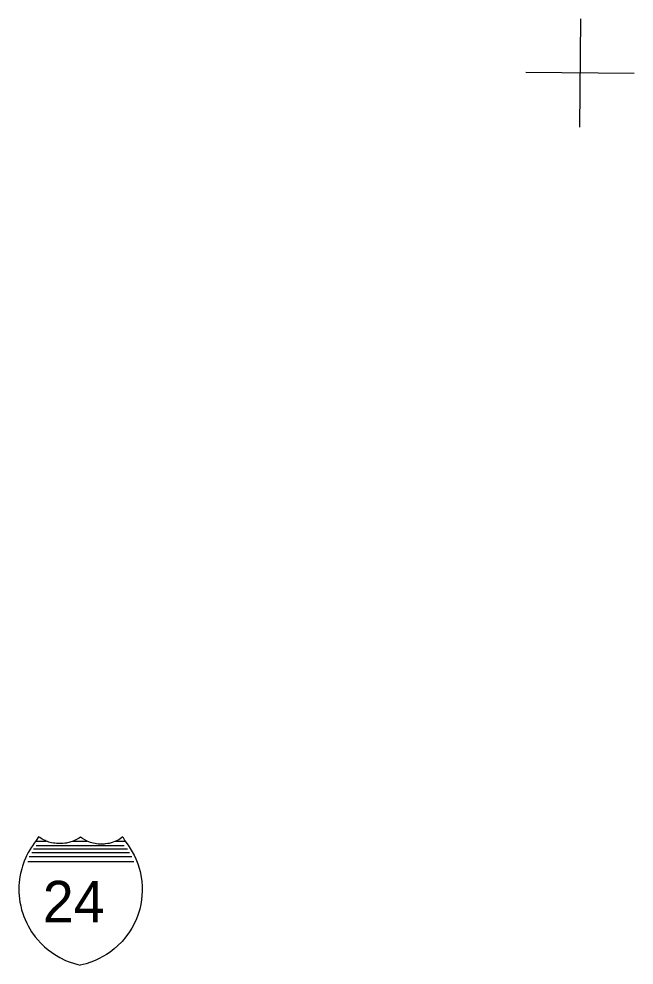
# Model space of a CAD drawing. Extents: x 1612280 to 1883141, y 560852 to 780851.
# Drawn here: x 1765810 to 1772063, y 628618 to 638234 of the extents above; entities that cross this region are included whole.
import ezdxf

# ---------------------------------------------------------------- set-up
doc = ezdxf.new("R2010")
doc.units = 0
doc.layers.add('SURVEY - DRAINAGE - Bridge Hydraulic Data - Points - Locators', color=7, linetype='Continuous')
doc.layers.add('SURVEY - DRAINAGE - Bridge Hydraulic Data with Text', color=7, linetype='Continuous')

msp = doc.modelspace()

# ---------------------------------------------------------------- linework, layer by layer
at = {"layer": 'SURVEY - DRAINAGE - Bridge Hydraulic Data - Points - Locators'}
for p, q in [((1771517, 638234.3), (1771509.1, 637134.3)), ((1771517, 638234.3), (1771509.1, 637134.3)), ((1772063, 637680.3), (1770963.1, 637688.3)), ((1772063, 637680.3), (1770963.1, 637688.3))]:
    msp.add_line(p, q, dxfattribs=at)
at = {"layer": 'SURVEY - DRAINAGE - Bridge Hydraulic Data with Text'}
for p, q in [((1765981, 629876.8), (1766087.6, 629876.9)), ((1765981, 629876.8), (1766087.6, 629876.9)), ((1766356.9, 629876.9), (1766504.2, 629876.9)), ((1766356.9, 629876.9), (1766504.2, 629876.9)), ((1766789.6, 629876.9), (1766889.5, 629876.9)), ((1766789.6, 629876.9), (1766889.5, 629876.9)), ((1765957.3, 629799.8), (1766913.2, 629799.8)), ((1765957.3, 629799.8), (1766913.2, 629799.8)), ((1765985, 629833.6), (1766879.2, 629833.7)), ((1765985, 629833.6), (1766879.2, 629833.7)), ((1765912.6, 629720.4), (1766957.9, 629720.5)), ((1765912.6, 629720.4), (1766957.9, 629720.5)), ((1765940.3, 629760.7), (1766932.3, 629760.8)), ((1765940.3, 629760.7), (1766932.3, 629760.8)), ((1765900.9, 629669.7), (1766978.1, 629669.7)), ((1765900.9, 629669.7), (1766978.1, 629669.7))]:
    msp.add_line(p, q, dxfattribs=at)
for points in [[(1766007.7, 629922), (1765985.1, 629883.1), (1765966.1, 629858.7), (1765946.5, 629831.4), (1765936.1, 629815.6), (1765920.5, 629790.6), (1765904.7, 629762.7), (1765886.7, 629727.3), (1765875.8, 629703.8), (1765864.1, 629675.4), (1765846.2, 629624.9), (1765838.1, 629597.6), (1765831.9, 629573.6), (1765826.4, 629549.4), (1765820.2, 629516.3), (1765816.2, 629489.1), (1765812.7, 629457.3), (1765810.5, 629424.2), (1765809.7, 629385), (1765810.3, 629356.2), (1765812.1, 629326), (1765815.9, 629289.3), (1765820.4, 629258.5), (1765828.1, 629218.6), (1765837.6, 629180.1), (1765849.2, 629141.9), (1765859.4, 629112.8), (1765872.6, 629079.8), (1765889.4, 629042.9), (1765902.9, 629016.5), (1765919.3, 628987.4), (1765938.9, 628956.1), (1765974.7, 628905.9), (1766001.5, 628873.2), (1766032.4, 628839.5), (1766068.5, 628804.6), (1766106, 628772.8), (1766173.3, 628724.8), (1766225, 628694.5), (1766284, 628666), (1766320, 628651.4), (1766373.3, 628633.6), (1766410.1, 628623.7), (1766433, 628618)], [(1766007.7, 629922), (1765985.1, 629883.1), (1765966.1, 629858.7), (1765946.5, 629831.4), (1765936.1, 629815.6), (1765920.5, 629790.6), (1765904.7, 629762.7), (1765886.7, 629727.3), (1765875.8, 629703.8), (1765864.1, 629675.4), (1765846.2, 629624.9), (1765838.1, 629597.6), (1765831.9, 629573.6), (1765826.4, 629549.4), (1765820.2, 629516.3), (1765816.2, 629489.1), (1765812.7, 629457.3), (1765810.5, 629424.2), (1765809.7, 629385), (1765810.3, 629356.2), (1765812.1, 629326), (1765815.9, 629289.3), (1765820.4, 629258.5), (1765828.1, 629218.6), (1765837.6, 629180.1), (1765849.2, 629141.9), (1765859.4, 629112.8), (1765872.6, 629079.8), (1765889.4, 629042.9), (1765902.9, 629016.5), (1765919.3, 628987.4), (1765938.9, 628956.1), (1765974.7, 628905.9), (1766001.5, 628873.2), (1766032.4, 628839.5), (1766068.5, 628804.6), (1766106, 628772.8), (1766173.3, 628724.8), (1766225, 628694.5), (1766284, 628666), (1766320, 628651.4), (1766373.3, 628633.6), (1766410.1, 628623.7), (1766433, 628618)], [(1766866.1, 629920.7), (1766853.6, 629911.5), (1766839, 629901.6), (1766824.1, 629892.6), (1766808.1, 629884), (1766795.7, 629878.1), (1766773.9, 629869), (1766756, 629862.8), (1766727.3, 629855.1), (1766712.1, 629852), (1766687.6, 629848.6), (1766674.9, 629847.4), (1766658.8, 629846.7), (1766638.5, 629846.8), (1766630, 629847.2), (1766616, 629848.3), (1766599, 629850.4), (1766586, 629852.6), (1766565.2, 629857.2), (1766537.5, 629865.3), (1766519.5, 629872.1), (1766504.2, 629878.7), (1766480, 629891), (1766455.8, 629905.8), (1766436.9, 629919.5), (1766422, 629909.5), (1766402.4, 629897.9), (1766382.1, 629887.5), (1766366.5, 629880.6), (1766352.1, 629874.9), (1766335.8, 629869.3), (1766316.6, 629863.8), (1766304.6, 629860.9), (1766294.1, 629858.7), (1766275, 629855.6), (1766255.6, 629853.4), (1766241.7, 629852.5), (1766227.7, 629852.1), (1766209.5, 629852.3), (1766192.5, 629853.4), (1766173.2, 629855.6), (1766160.2, 629857.6), (1766141.2, 629861.5), (1766126.1, 629865.3), (1766114.4, 629868.7), (1766099.4, 629873.7), (1766087.7, 629878.1), (1766076.8, 629882.7), (1766059.5, 629890.7), (1766047.3, 629897.1), (1766036.1, 629903.4), (1766020.8, 629913), (1766007.7, 629922)], [(1766866.1, 629920.7), (1766853.6, 629911.5), (1766839, 629901.6), (1766824.1, 629892.6), (1766808.1, 629884), (1766795.7, 629878.1), (1766773.9, 629869), (1766756, 629862.8), (1766727.3, 629855.1), (1766712.1, 629852), (1766687.6, 629848.6), (1766674.9, 629847.4), (1766658.8, 629846.7), (1766638.5, 629846.8), (1766630, 629847.2), (1766616, 629848.3), (1766599, 629850.4), (1766586, 629852.6), (1766565.2, 629857.2), (1766537.5, 629865.3), (1766519.5, 629872.1), (1766504.2, 629878.7), (1766480, 629891), (1766455.8, 629905.8), (1766436.9, 629919.5), (1766422, 629909.5), (1766402.4, 629897.9), (1766382.1, 629887.5), (1766366.5, 629880.6), (1766352.1, 629874.9), (1766335.8, 629869.3), (1766316.6, 629863.8), (1766304.6, 629860.9), (1766294.1, 629858.7), (1766275, 629855.6), (1766255.6, 629853.4), (1766241.7, 629852.5), (1766227.7, 629852.1), (1766209.5, 629852.3), (1766192.5, 629853.4), (1766173.2, 629855.6), (1766160.2, 629857.6), (1766141.2, 629861.5), (1766126.1, 629865.3), (1766114.4, 629868.7), (1766099.4, 629873.7), (1766087.7, 629878.1), (1766076.8, 629882.7), (1766059.5, 629890.7), (1766047.3, 629897.1), (1766036.1, 629903.4), (1766020.8, 629913), (1766007.7, 629922)], [(1766866.1, 629920.7), (1766885.9, 629879.9), (1766919, 629836.4), (1766951.1, 629787.2), (1766979.9, 629734.8), (1766996.9, 629698.5), (1767017.1, 629647.6), (1767031.5, 629603.1), (1767040.8, 629568.3), (1767052.1, 629512.1), (1767058.2, 629467.5), (1767061.8, 629419.8), (1767062.4, 629367.8), (1767055.7, 629281), (1767047.7, 629233), (1767037.3, 629187.6), (1767018.6, 629126.3), (1767003.5, 629086.8), (1766978.3, 629031.8), (1766957.9, 628994), (1766933.6, 628954.7), (1766897.9, 628904.9), (1766859.5, 628859.2), (1766813.2, 628812.3), (1766779.1, 628782.5), (1766736.3, 628749.4), (1766699.5, 628724.6), (1766626.9, 628683.8), (1766584.7, 628664.5), (1766540.6, 628647.5), (1766492, 628632.1), (1766433, 628618)], [(1766866.1, 629920.7), (1766885.9, 629879.9), (1766919, 629836.4), (1766951.1, 629787.2), (1766979.9, 629734.8), (1766996.9, 629698.5), (1767017.1, 629647.6), (1767031.5, 629603.1), (1767040.8, 629568.3), (1767052.1, 629512.1), (1767058.2, 629467.5), (1767061.8, 629419.8), (1767062.4, 629367.8), (1767055.7, 629281), (1767047.7, 629233), (1767037.3, 629187.6), (1767018.6, 629126.3), (1767003.5, 629086.8), (1766978.3, 629031.8), (1766957.9, 628994), (1766933.6, 628954.7), (1766897.9, 628904.9), (1766859.5, 628859.2), (1766813.2, 628812.3), (1766779.1, 628782.5), (1766736.3, 628749.4), (1766699.5, 628724.6), (1766626.9, 628683.8), (1766584.7, 628664.5), (1766540.6, 628647.5), (1766492, 628632.1), (1766433, 628618)]]:
    msp.add_lwpolyline(points, dxfattribs=at)

# ---------------------------------------------------------------- texts
msp.add_text('24', height=422.4, rotation=0.0013, dxfattribs=at).set_placement((1766052.2, 629051.6))
msp.add_text('24', height=422.4, rotation=0.0013, dxfattribs=at).set_placement((1766052.2, 629051.6))

doc.saveas('drawing.dxf')
